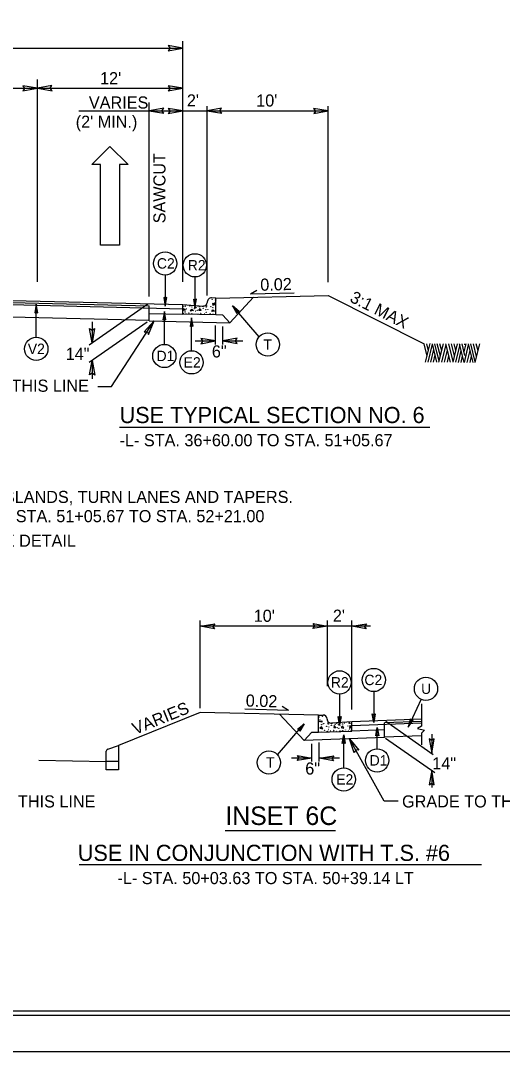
# Model space of a CAD drawing. Extents: x 573748 to 574632, y -54663 to -53209.
# Drawn here: x 574105 to 574164.6, y -53898.7 to -53771 of the extents above; entities that cross this region are included whole.
import ezdxf

# ---------------------------------------------------------------- set-up
doc = ezdxf.new("R2010")
doc.units = 0
for name, color, linetype in [('Prop Dimension', 7, 'Continuous'), ('Prop Dimension Text', 7, 'Continuous'), ('Prop Lane Arrow CELL', 7, 'Continuous'), ('Prop Terminator CELL', 7, 'Continuous'), ('Sheet Cutting Line CELL', 7, 'Continuous'), ('Sheet Plot Border Inside CELL', 7, 'Continuous'), ('Sheet Plot Border Outside CELL', 7, 'Continuous'), ('Sheet Typical CELL', 7, 'Continuous'), ('Typical Arrow Superelevation CELL', 7, 'Continuous'), ('Typical Curb CELL', 7, 'Continuous'), ('Typical Hinge Slope Arterial CELL', 7, 'Continuous'), ('Typical ID Circle CELL', 7, 'Continuous'), ('Typical Pavement Slope CELL', 7, 'Continuous'), ('Typical Slope Point Local CELL', 7, 'Continuous'), ('Typical Terminator CELL', 7, 'Continuous'), ('Typical Text General CELL', 7, 'Continuous'), ('Typical Text ID Circle CELL', 7, 'Continuous'), ('Typical Text Label CELL', 7, 'Continuous')]:
    doc.layers.add(name, color=color, linetype=linetype)

msp = doc.modelspace()

# ---------------------------------------------------------------- linework, layer by layer
at = {"layer": 'Prop Dimension'}
for p, q in [((574072.02, -53774.44), (574125.02, -53774.44)), ((574125.02, -53803.37), (574125.02, -53773.58)), ((574107.02, -53803.37), (574107.02, -53778.33)), ((574089.02, -53779.42), (574107.02, -53779.42)), ((574107.02, -53779.42), (574125.02, -53779.42)), ((574112.16, -53782.23), (574128.02, -53782.23)), ((574120.86, -53805.21), (574120.86, -53781.18)), ((574128.02, -53805.07), (574128.02, -53781.64)), ((574128.02, -53782.23), (574143.02, -53782.23)), ((574143.02, -53803.43), (574143.02, -53781.64)), ((574072.02, -53805.19), (574120.86, -53806.37)), ((574120.71, -53806.16), (574113.44, -53811.21)), ((574120.86, -53806.63), (574120.86, -53806.37)), ((574072.02, -53806.97), (574120.86, -53808.15)), ((574120.61, -53808.39), (574113.45, -53813.36)), ((574113.8, -53808.36), (574113.8, -53810.96)), ((574129.07, -53811.14), (574129.07, -53808.79)), ((574129.96, -53811.14), (574129.96, -53808.93)), ((574126.56, -53810.71), (574129.07, -53810.71)), ((574129.96, -53810.71), (574132.46, -53810.71)), ((574113.8, -53813.12), (574113.8, -53815.4)), ((574127.16, -53856.17), (574127.16, -53845.31)), ((574142.93, -53846.04), (574127.16, -53846.04)), ((574142.93, -53853.45), (574142.93, -53845.31)), ((574148.24, -53846.04), (574142.93, -53846.04)), ((574145.93, -53856.33), (574145.93, -53845.31)), ((574154.58, -53855.65), (574154.58, -53858.42)), ((574154.58, -53857.82), (574149.99, -53858)), ((574149.99, -53858.22), (574149.99, -53858)), ((574150.14, -53857.81), (574156.02, -53861.9)), ((574154.58, -53858.42), (574154.08, -53858.72)), ((574154.08, -53858.72), (574154.94, -53858.92)), ((574154.58, -53859.59), (574149.99, -53859.76)), ((574150.13, -53859.91), (574156.2, -53864.13)), ((574154.94, -53858.92), (574154.58, -53859.27)), ((574154.58, -53859.27), (574154.58, -53860.71)), ((574155.83, -53859.41), (574155.83, -53861.77)), ((574115.75, -53861.24), (574117.05, -53860.81)), ((574117.05, -53860.81), (574117.05, -53862.8)), ((574141, -53862.78), (574141, -53860.58)), ((574141.89, -53862.78), (574141.89, -53860.43)), ((574107.22, -53862.63), (574115.55, -53862.8)), ((574115.55, -53862.8), (574115.55, -53861.52)), ((574141, -53862.36), (574138.49, -53862.36)), ((574144.4, -53862.36), (574141.89, -53862.36)), ((574117.05, -53862.8), (574115.55, -53862.8)), ((574115.55, -53863.8), (574115.55, -53862.8)), ((574117.05, -53863.8), (574115.55, -53863.8)), ((574117.05, -53862.8), (574117.05, -53863.8)), ((574155.83, -53863.87), (574155.83, -53866))]:
    msp.add_line(p, q, dxfattribs=at)
for points in [[(574114.49, -53816.36), (574116.2, -53816.36), (574121.5, -53808.23)], [(574151.66, -53867.71), (574149.95, -53867.71), (574145.65, -53859.98)]]:
    msp.add_lwpolyline(points, dxfattribs=at)
msp.add_arc((574115.84, -53861.52), 0.292, 108.435, 180, dxfattribs=at)
at = {"layer": 'Prop Lane Arrow CELL'}
for p, q in [((574113.78, -53788.86), (574115.99, -53786.62)), ((574115.99, -53786.62), (574118.27, -53788.86)), ((574114.85, -53788.86), (574113.78, -53788.86)), ((574114.85, -53798.84), (574114.85, -53788.86)), ((574118.27, -53788.86), (574117.2, -53788.86)), ((574117.2, -53788.86), (574117.2, -53798.84)), ((574117.2, -53798.84), (574114.85, -53798.84))]:
    msp.add_line(p, q, dxfattribs=at)
at = {"layer": 'Prop Terminator CELL'}
for points in [[(574123.23, -53774.77), (574125.02, -53774.44), (574123.21, -53774.14), (574123.44, -53774.46)], [(574105.23, -53779.75), (574107.02, -53779.42), (574105.21, -53779.12), (574105.44, -53779.44)], [(574108.82, -53779.09), (574107.02, -53779.42), (574108.84, -53779.72), (574108.6, -53779.4)], [(574123.23, -53779.75), (574125.02, -53779.42), (574123.21, -53779.12), (574123.44, -53779.44)], [(574122.66, -53781.89), (574120.86, -53782.23), (574122.67, -53782.52), (574122.44, -53782.21)], [(574123.23, -53782.56), (574125.02, -53782.23), (574123.21, -53781.93), (574123.44, -53782.25)], [(574129.82, -53781.89), (574128.02, -53782.23), (574129.84, -53782.52), (574129.6, -53782.21)], [(574141.23, -53782.56), (574143.02, -53782.23), (574141.21, -53781.93), (574141.44, -53782.25)], [(574120.78, -53809.91), (574121.5, -53808.23), (574120.25, -53809.57), (574120.64, -53809.56)], [(574114.11, -53809.16), (574113.8, -53810.96), (574113.48, -53809.15), (574113.8, -53809.38)], [(574127.27, -53811.05), (574129.07, -53810.71), (574127.25, -53810.42), (574127.49, -53810.74)], [(574131.75, -53810.38), (574129.96, -53810.71), (574131.77, -53811.01), (574131.54, -53810.69)], [(574113.49, -53814.92), (574113.8, -53813.12), (574114.12, -53814.93), (574113.8, -53814.7)], [(574128.96, -53846.37), (574127.16, -53846.04), (574128.97, -53845.74), (574128.74, -53846.06)], [(574141.14, -53845.7), (574142.93, -53846.04), (574141.12, -53846.33), (574141.35, -53846.02)], [(574147.73, -53846.37), (574145.93, -53846.04), (574147.75, -53845.74), (574147.51, -53846.06)], [(574146.25, -53861.7), (574145.65, -53859.98), (574146.81, -53861.4), (574146.42, -53861.36)], [(574155.52, -53859.97), (574155.83, -53861.77), (574156.15, -53859.96), (574155.83, -53860.19)], [(574139.2, -53862.03), (574141, -53862.36), (574139.18, -53862.66), (574139.42, -53862.34)], [(574143.68, -53862.7), (574141.89, -53862.36), (574143.7, -53862.07), (574143.47, -53862.38)], [(574156.14, -53865.67), (574155.83, -53863.87), (574155.51, -53865.68), (574155.83, -53865.45)]]:
    msp.add_lwpolyline(points, close=True, dxfattribs=at)
at = {"layer": 'Sheet Cutting Line CELL'}
msp.add_line((573944.17, -53898.68), (574280.97, -53898.68), dxfattribs=at)
at = {"layer": 'Sheet Plot Border Inside CELL'}
msp.add_lwpolyline([(574280.07, -53683.17), (573946.77, -53683.17), (573946.77, -53894.19), (574280.07, -53894.19)], close=True, dxfattribs=at)
at = {"layer": 'Sheet Plot Border Outside CELL'}
msp.add_lwpolyline([(574280.97, -53678.68), (573944.17, -53678.68), (573944.17, -53898.68), (574280.97, -53898.68)], close=True, dxfattribs=at)
at = {"layer": 'Sheet Typical CELL'}
msp.add_lwpolyline([(574277.57, -53683.68), (573977.57, -53683.68), (573977.57, -53893.68), (574277.57, -53893.68)], close=True, dxfattribs=at)
at = {"layer": 'Typical Arrow Superelevation CELL'}
for p, q in [((574133.42, -53804.88), (574134.2, -53804.4)), ((574133.42, -53804.88), (574138.81, -53804.73)), ((574138.09, -53856.47), (574137.31, -53855.99)), ((574138.09, -53856.47), (574132.7, -53856.32))]:
    msp.add_line(p, q, dxfattribs=at)
at = {"layer": 'Typical Curb CELL'}
for p, q in [((574125.02, -53807.39), (574125.02, -53806.21)), ((574125.02, -53806.21), (574127.53, -53806.38)), ((574128.06, -53805.89), (574128.06, -53805.87)), ((574129.12, -53805.4), (574128.58, -53805.38)), ((574128.71, -53806.08), (574128.74, -53806.27)), ((574129.03, -53806.19), (574128.71, -53806.08)), ((574128.74, -53806.27), (574129.03, -53806.19)), ((574129.12, -53807.49), (574129.12, -53805.4)), ((574129.12, -53807.49), (574125.02, -53807.39)), ((574125.06, -53806.92), (574125.24, -53806.67)), ((574125.31, -53806.91), (574125.06, -53806.92)), ((574125.24, -53806.67), (574125.31, -53806.91)), ((574125.99, -53807.02), (574126.13, -53806.78)), ((574126.34, -53806.94), (574125.99, -53807.02)), ((574126.13, -53806.78), (574126.34, -53806.94)), ((574127.01, -53806.94), (574127.19, -53806.69)), ((574127.26, -53806.93), (574127.01, -53806.94)), ((574127.19, -53806.69), (574127.26, -53806.93)), ((574128.61, -53807.08), (574128.74, -53806.85)), ((574128.96, -53807.01), (574128.61, -53807.08)), ((574128.74, -53806.85), (574128.96, -53807.01)), ((574129.96, -53807.51), (574129.12, -53807.49)), ((574141.83, -53857.04), (574142.38, -53857.03)), ((574141.83, -53859.14), (574141.83, -53857.04)), ((574142.89, -53857.54), (574142.89, -53857.52)), ((574141.93, -53857.83), (574142.25, -53857.73)), ((574142.22, -53857.92), (574141.93, -53857.83)), ((574142.21, -53858.49), (574142, -53858.66)), ((574142, -53858.66), (574142.35, -53858.73)), ((574142.35, -53858.73), (574142.21, -53858.49)), ((574142.25, -53857.73), (574142.22, -53857.92)), ((574145.93, -53857.86), (574143.43, -53858.03)), ((574143.76, -53858.34), (574143.7, -53858.58)), ((574143.7, -53858.58), (574143.95, -53858.58)), ((574143.95, -53858.58), (574143.76, -53858.34)), ((574144.83, -53858.43), (574144.62, -53858.59)), ((574144.62, -53858.59), (574144.97, -53858.66)), ((574144.97, -53858.66), (574144.83, -53858.43)), ((574145.71, -53858.32), (574145.65, -53858.56)), ((574145.65, -53858.56), (574145.9, -53858.57)), ((574145.9, -53858.57), (574145.71, -53858.32)), ((574145.93, -53859.03), (574145.93, -53857.86)), ((574141, -53859.16), (574141.83, -53859.14)), ((574141.83, -53859.14), (574145.93, -53859.03))]:
    msp.add_line(p, q, dxfattribs=at)
for centre in [(574125.07, -53806.45), (574125.31, -53806.42), (574125.35, -53806.32), (574125.89, -53806.39), (574126.14, -53806.51), (574126.54, -53806.52), (574126.89, -53806.4), (574127.09, -53806.52), (574127.5, -53806.45), (574127.93, -53806.49), (574127.97, -53806.39), (574128.5, -53806.46), (574128.64, -53805.54), (574128.97, -53806.01), (574129.09, -53805.63), (574125.06, -53807.28), (574125.31, -53807.11), (574125.42, -53807.35), (574125.51, -53806.73), (574125.79, -53807.23), (574126.15, -53807.32), (574126.47, -53807.36), (574126.5, -53806.72), (574126.61, -53807.02), (574126.66, -53806.59), (574126.82, -53806.93), (574126.91, -53807.42), (574127.25, -53807.29), (574127.55, -53806.66), (574127.68, -53807.35), (574127.86, -53806.85), (574127.92, -53807.17), (574128.04, -53807.42), (574128.12, -53806.8), (574128.41, -53807.29), (574128.75, -53806.57), (574128.77, -53807.39), (574141.87, -53857.27), (574142.32, -53857.19), (574141.99, -53857.65), (574142.2, -53858.22), (574142.45, -53858.11), (574142.83, -53858.44), (574142.99, -53858.03), (574143.03, -53858.14), (574143.03, -53858.82), (574143.1, -53858.5), (574143.4, -53858.31), (574143.46, -53858.09), (574143.87, -53858.17), (574144.07, -53858.05), (574144.14, -53858.58), (574144.3, -53858.24), (574144.34, -53858.67), (574144.41, -53858.16), (574144.46, -53858.36), (574144.82, -53858.15), (574145.07, -53858.04), (574145.45, -53858.38), (574145.61, -53857.97), (574145.64, -53858.07), (574145.65, -53858.75), (574145.88, -53858.1), (574142.19, -53859.03), (574142.55, -53858.94), (574142.92, -53859.06), (574143.28, -53858.99), (574143.71, -53858.94), (574144.04, -53859.07), (574144.48, -53859.01), (574144.81, -53858.97), (574145.16, -53858.87), (574145.54, -53859), (574145.89, -53858.93)]:
    msp.add_circle(centre, 0.0168, dxfattribs=at)
for centre, start, end in [((574127.56, -53805.88), 266.1351, 358.5196), ((574128.56, -53805.88), 88.5196, 178.5196), ((574142.39, -53857.53), 1.4804, 91.4804), ((574143.4, -53857.53), 181.4804, 273.8649)]:
    msp.add_arc(centre, 0.502, start, end, dxfattribs=at)
at = {"layer": 'Typical Hinge Slope Arterial CELL'}
for p, q in [((574143.02, -53805.09), (574154.88, -53811.05)), ((574127.16, -53856.72), (574117.05, -53860.81))]:
    msp.add_line(p, q, dxfattribs=at)
at = {"layer": 'Typical ID Circle CELL'}
for p, q in [((574122.84, -53802.55), (574122.84, -53806.38)), ((574126.52, -53802.78), (574126.52, -53806.61)), ((574106.89, -53810.25), (574106.89, -53806.16)), ((574134.47, -53810.18), (574131.16, -53806.36)), ((574122.74, -53811.13), (574122.74, -53807.05)), ((574126.11, -53811.92), (574126.11, -53807.84)), ((574144.43, -53854.43), (574144.43, -53858.26)), ((574148.66, -53854.13), (574148.66, -53857.95)), ((574154.52, -53855.08), (574152.9, -53858.55)), ((574136.75, -53861.95), (574140.05, -53858.13)), ((574149.08, -53861.21), (574149.08, -53858.56)), ((574144.94, -53863.57), (574144.94, -53859.48))]:
    msp.add_line(p, q, dxfattribs=at)
for centre in [(574122.84, -53801.11), (574126.52, -53801.34), (574106.89, -53811.69), (574135.54, -53811.15), (574122.74, -53812.57), (574126.11, -53813.36), (574144.43, -53852.99), (574148.66, -53852.69), (574155.12, -53853.78), (574149.08, -53862.65), (574135.68, -53862.92), (574144.94, -53865.01)]:
    msp.add_circle(centre, 1.44, dxfattribs=at)
at = {"layer": 'Typical Pavement Slope CELL'}
for p, q in [((574129.12, -53805.4), (574143.02, -53805.09)), ((574072.02, -53805.44), (574125.01, -53806.73)), ((574087.52, -53805.3), (574125.02, -53806.21)), ((574130.84, -53808.46), (574133.79, -53805.29)), ((574120.86, -53808.22), (574120.86, -53806.63)), ((574120.86, -53807.29), (574125.02, -53807.39)), ((574130.84, -53808.46), (574129.96, -53807.51)), ((574120.86, -53808.22), (574130.84, -53808.46)), ((574141.83, -53857.04), (574127.16, -53856.72)), ((574140.04, -53860.18), (574137.01, -53856.94)), ((574154.58, -53857.54), (574145.93, -53857.86)), ((574154.58, -53858.05), (574145.93, -53858.37)), ((574149.99, -53859.81), (574149.99, -53858.22)), ((574140.04, -53860.18), (574141, -53859.16)), ((574149.99, -53859.81), (574140.04, -53860.18)), ((574149.99, -53858.88), (574145.93, -53859.03))]:
    msp.add_line(p, q, dxfattribs=at)
at = {"layer": 'Typical Slope Point Local CELL'}
for p, q in [((574155.26, -53812.6), (574154.88, -53811.05)), ((574155.08, -53813.33), (574155.65, -53811.04)), ((574155.44, -53811.92), (574155.22, -53811.05)), ((574155.39, -53813.33), (574155.93, -53811.12)), ((574156.48, -53813.33), (574155.92, -53811.05)), ((574156.48, -53812.11), (574156.22, -53811.05)), ((574156.9, -53812.58), (574156.52, -53811.05)), ((574156.72, -53813.33), (574157.28, -53811.05)), ((574157.07, -53811.92), (574156.85, -53811.05)), ((574157.08, -53813.33), (574157.62, -53811.16)), ((574158.16, -53813.33), (574157.59, -53811.05)), ((574158.5, -53813.27), (574157.95, -53811.05)), ((574158.67, -53812.56), (574158.3, -53811.05)), ((574158.48, -53813.33), (574159.04, -53811.05)), ((574158.83, -53811.89), (574158.63, -53811.05)), ((574158.82, -53813.33), (574159.35, -53811.16)), ((574159.86, -53813.37), (574159.29, -53811.08)), ((574159.94, -53812.51), (574159.59, -53811.08)), ((574159.85, -53812.05), (574160.09, -53811.08)), ((574159.87, -53813.37), (574160.4, -53811.2)), ((574159.94, -53811.19), (574159.92, -53811.08)), ((574159.98, -53811.16), (574159.96, -53811.05)), ((574160.95, -53813.37), (574160.38, -53811.08)), ((574161.22, -53813.3), (574160.68, -53811.08)), ((574161.39, -53812.64), (574161, -53811.08)), ((574161.21, -53813.37), (574161.77, -53811.07)), ((574161.56, -53811.95), (574161.35, -53811.08)), ((574155.72, -53813.33), (574156.1, -53811.78)), ((574156.04, -53813.33), (574156.26, -53812.43)), ((574156.75, -53813.19), (574156.48, -53812.11)), ((574157.43, -53813.33), (574157.79, -53811.85)), ((574157.78, -53813.33), (574157.96, -53812.54)), ((574159.13, -53813.37), (574159.49, -53811.89)), ((574159.48, -53813.37), (574159.66, -53812.6)), ((574159.88, -53811.92), (574159.85, -53811.83)), ((574160.22, -53813.37), (574160.58, -53811.89)), ((574160.57, -53813.37), (574160.76, -53812.6))]:
    msp.add_line(p, q, dxfattribs=at)
at = {"layer": 'Typical Terminator CELL'}
for points in [[(574107.08, -53807.22), (574106.89, -53806.16), (574106.71, -53807.22), (574106.89, -53807.09)], [(574122.66, -53805.32), (574122.84, -53806.38), (574123.03, -53805.32), (574122.84, -53805.45)], [(574126.34, -53805.55), (574126.52, -53806.61), (574126.71, -53805.55), (574126.52, -53805.68)], [(574131.99, -53807.04), (574131.16, -53806.36), (574131.72, -53807.29), (574131.77, -53807.06)], [(574122.92, -53808.1), (574122.74, -53807.05), (574122.56, -53808.11), (574122.74, -53807.97)], [(574126.29, -53808.89), (574126.11, -53807.84), (574125.92, -53808.9), (574126.11, -53808.76)], [(574144.61, -53857.2), (574144.43, -53858.26), (574144.24, -53857.2), (574144.43, -53857.33)], [(574148.84, -53856.9), (574148.66, -53857.95), (574148.47, -53856.89), (574148.66, -53857.03)], [(574153.18, -53857.52), (574152.9, -53858.55), (574153.52, -53857.67), (574153.29, -53857.71)], [(574139.23, -53858.8), (574140.05, -53858.13), (574139.5, -53859.05), (574139.45, -53858.83)], [(574148.9, -53859.61), (574149.08, -53858.56), (574149.27, -53859.62), (574149.08, -53859.48)], [(574144.76, -53860.54), (574144.94, -53859.48), (574145.13, -53860.54), (574144.94, -53860.41)]]:
    msp.add_lwpolyline(points, close=True, dxfattribs=at)
at = {"layer": 'Typical Text General CELL'}
for p, q in [((574117.2, -53821.37), (574155.58, -53821.37)), ((574162, -53875.6), (574112.19, -53875.6))]:
    msp.add_line(p, q, dxfattribs=at)
at = {"layer": 'Typical Text Label CELL'}
msp.add_line((574143.92, -53871.37), (574130.26, -53871.37), dxfattribs=at)

# ---------------------------------------------------------------- texts
at = {"layer": 'Prop Dimension'}
for p in [(574092.78, -53817), (574093.59, -53868.48), (574152.16, -53868.48)]:
    msp.add_text('GRADE TO THIS LINE', height=1.5, rotation=360, dxfattribs=at).set_placement(p)
at = {"layer": 'Prop Dimension Text'}
for s, height, p in [("12'", 1.5, (574114.78, -53778.92)), ('VARIES', 1.5, (574113.4, -53781.93)), ("2'", 1.5, (574125.53, -53781.67)), ("10'", 1.5, (574134.11, -53781.68)), ("(2' MIN.)", 1.5, (574111.77, -53784.31)), ('14"', 1.5, (574110.53, -53813.05)), ('6"', 1.5, (574128.62, -53812.75)), ("10'", 1.5, (574133.8, -53845.49)), ("2'", 1.5, (574143.6, -53845.48)), ('14"', 1.5, (574155.9, -53863.77)), ('6"', 1.5, (574140.18, -53864.4)), ('INSET 6C', 2.3, (574130.29, -53870.65))]:
    msp.add_text(s, height=height, dxfattribs=at).set_placement(p)
for s, rotation, p in [('SAWCUT', 90, (574122.88, -53796.14)), ('0.02', 1.5117, (574134.63, -53804.5)), ('3:1 MAX', 333.3031, (574145.59, -53805.79)), ('0.02', 358.4883, (574132.8, -53855.98)), ('VARIES', 21.9988, (574119.13, -53859.49))]:
    msp.add_text(s, height=1.5, rotation=rotation, dxfattribs=at).set_placement(p)
at = {"layer": 'Typical Text General CELL'}
for s, height, p in [('USE TYPICAL SECTION NO. 6', 2, (574117.2, -53820.88)), ('-L- STA. 36+60.00 TO STA. 51+05.67', 1.5, (574117.2, -53823.75)), ('SEE PLANS FOR LOCATIONS OF CONCRETE ISLANDS, TURN LANES AND TAPERS.', 1.5, (574058.52, -53830.77)), ('MILL WITH   AND RESURFACE WITH   FROM -L- STA. 51+05.67 TO STA. 52+21.00', 1.5, (574058.55, -53833.15)), ('SEE SHEET 2A-6 FOR AGGREGATE SUBGRADE DETAIL', 1.5, (574058.29, -53836.19)), ('USE IN CONJUNCTION WITH T.S. #6', 2, (574112.03, -53875.1)), ('-L- STA. 50+03.63 TO STA. 50+39.14 LT', 1.5, (574116.94, -53877.97))]:
    msp.add_text(s, height=height, dxfattribs=at).set_placement(p)
at = {"layer": 'Typical Text ID Circle CELL'}
for s, height, p in [('C2', 1.291, (574121.82, -53801.75)), ('R2', 1.291, (574125.64, -53801.98)), ('V2', 1.291, (574105.84, -53812.33)), ('T', 1.29, (574135.01, -53811.8)), ('D1', 1.291, (574121.77, -53813.21)), ('E2', 1.291, (574125.13, -53814.01)), ('R2', 1.291, (574143.35, -53853.63)), ('C2', 1.291, (574147.5, -53853.33)), ('U', 1.29, (574154.52, -53854.42)), ('T', 1.29, (574135.33, -53863.56)), ('D1', 1.291, (574148.15, -53863.29)), ('E2', 1.291, (574144.01, -53865.65))]:
    msp.add_text(s, height=height, dxfattribs=at).set_placement(p)

doc.saveas('drawing.dxf')
